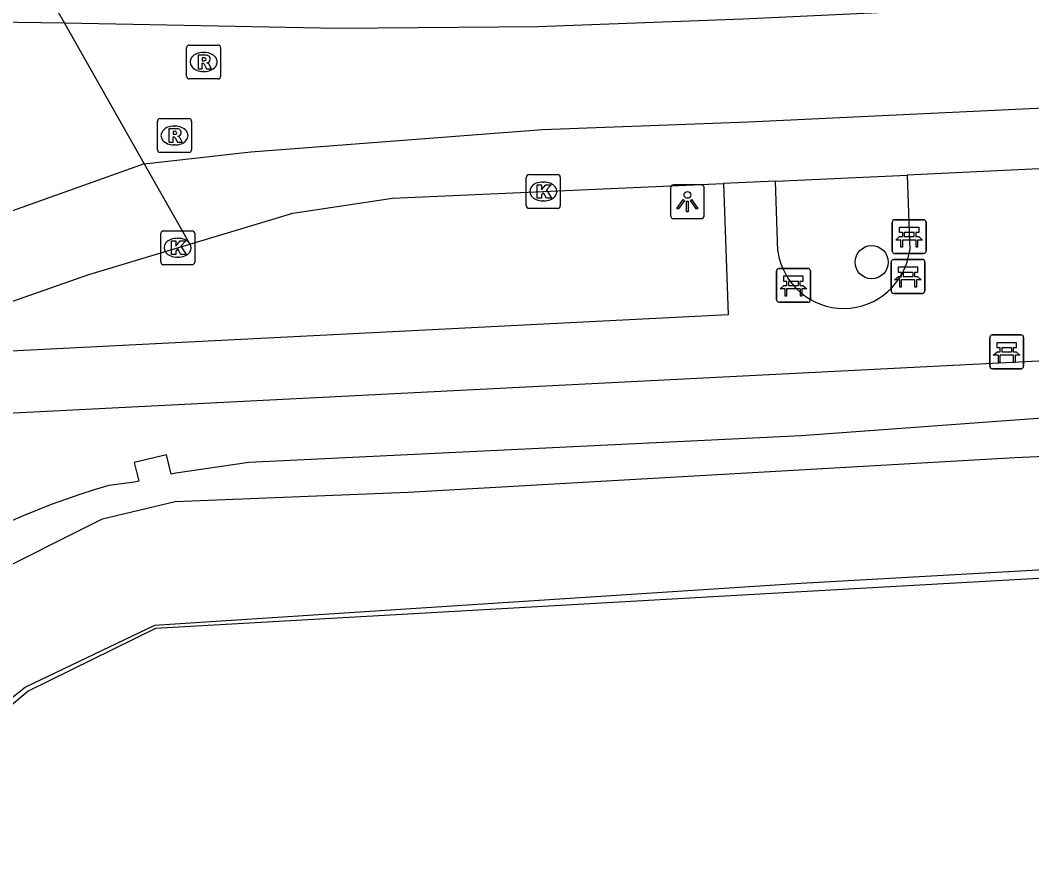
# Model space of a CAD drawing. Extents: x 161772 to 163123, y 383092 to 383917.
# Drawn here: x 161976.94 to 162006.8, y 383596.14 to 383620.9 of the extents above; entities that cross this region are included whole.
import ezdxf

# ---------------------------------------------------------------- set-up
doc = ezdxf.new("R2010")
doc.units = 0
for name, color, linetype in [('IMGEO_Bank', 7, 'Continuous'), ('IMGEO_Boom', 7, 'Continuous'), ('IMGEO_Erf', 7, 'Continuous'), ('IMGEO_Groenvoorziening', 7, 'Continuous'), ('IMGEO_Kolk', 7, 'Continuous'), ('IMGEO_Lichtpunt', 7, 'Continuous'), ('IMGEO_Rijbaan_lokaal_gesloten', 7, 'Continuous'), ('IMGEO_Rioolput', 7, 'Continuous'), ('IMGEO_Voetpad_open', 7, 'Continuous'), ('IMGEO_Waterloop', 7, 'Continuous')]:
    doc.layers.add(name, color=color, linetype=linetype)

msp = doc.modelspace()

# ---------------------------------------------------------------- linework, layer by layer
at = {"layer": 'IMGEO_Bank'}
for p, q in [((162002.686, 383614.082), (162002.686, 383614.923)), ((162002.686, 383614.923), (162002.686, 383614.082)), ((162002.761, 383615.007), (162003.602, 383615.007)), ((162003.602, 383615.007), (162002.761, 383615.007)), ((162003.686, 383614.932), (162003.686, 383614.091)), ((162003.686, 383614.091), (162003.686, 383614.932)), ((162002.995, 383614.513), (162002.995, 383614.619)), ((162003.039, 383614.619), (162003.039, 383614.513)), ((162003.327, 383614.625), (162003.045, 383614.625)), ((162003.045, 383614.507), (162003.327, 383614.507)), ((162003.333, 383614.513), (162003.333, 383614.619)), ((162003.377, 383614.619), (162003.377, 383614.513)), ((162003.383, 383614.405), (162002.99, 383614.405)), ((162002.725, 383613.831), (162003.566, 383613.831)), ((162003.566, 383613.831), (162002.725, 383613.831)), ((162003.611, 383614.007), (162002.77, 383614.007)), ((162002.77, 383614.007), (162003.611, 383614.007)), ((161999.343, 383613.567), (162000.184, 383613.567)), ((162000.184, 383613.567), (161999.343, 383613.567)), ((162002.65, 383612.906), (162002.65, 383613.747)), ((162002.65, 383613.747), (162002.65, 383612.906)), ((162003.65, 383613.756), (162003.65, 383612.915)), ((162003.65, 383612.915), (162003.65, 383613.756)), ((161999.268, 383612.642), (161999.268, 383613.483)), ((161999.268, 383613.483), (161999.268, 383612.642)), ((162000.268, 383613.492), (162000.268, 383612.651)), ((162000.268, 383612.651), (162000.268, 383613.492)), ((162003.347, 383613.229), (162002.954, 383613.229)), ((162002.959, 383613.337), (162002.959, 383613.443)), ((162003.003, 383613.443), (162003.003, 383613.337)), ((162003.291, 383613.449), (162003.009, 383613.449)), ((162003.009, 383613.331), (162003.291, 383613.331)), ((162003.297, 383613.337), (162003.297, 383613.443)), ((162003.341, 383613.443), (162003.341, 383613.337)), ((161999.965, 383612.965), (161999.572, 383612.965)), ((161999.577, 383613.073), (161999.577, 383613.179)), ((161999.621, 383613.179), (161999.621, 383613.073)), ((161999.909, 383613.185), (161999.627, 383613.185)), ((161999.627, 383613.067), (161999.909, 383613.067)), ((161999.915, 383613.073), (161999.915, 383613.179)), ((161999.959, 383613.179), (161999.959, 383613.073)), ((162003.575, 383612.831), (162002.734, 383612.831)), ((162002.734, 383612.831), (162003.575, 383612.831)), ((162000.193, 383612.567), (161999.352, 383612.567)), ((161999.352, 383612.567), (162000.193, 383612.567)), ((162005.563, 383610.679), (162005.563, 383611.52)), ((162005.563, 383611.52), (162005.563, 383610.679)), ((162005.638, 383611.604), (162006.479, 383611.604)), ((162006.479, 383611.604), (162005.638, 383611.604)), ((162006.563, 383611.529), (162006.563, 383610.688)), ((162006.563, 383610.688), (162006.563, 383611.529)), ((162005.872, 383611.11), (162005.872, 383611.216)), ((162005.916, 383611.216), (162005.916, 383611.11)), ((162006.204, 383611.222), (162005.922, 383611.222)), ((162006.21, 383611.11), (162006.21, 383611.216)), ((162006.254, 383611.216), (162006.254, 383611.11)), ((162006.26, 383611.002), (162005.867, 383611.002)), ((162005.922, 383611.104), (162006.204, 383611.104)), ((162006.488, 383610.604), (162005.647, 383610.604)), ((162005.647, 383610.604), (162006.488, 383610.604))]:
    msp.add_line(p, q, dxfattribs=at)
for points in [[(162002.989, 383614.625), (162002.903, 383614.625), (162002.903, 383614.786), (162003.466, 383614.786), (162003.466, 383614.625), (162003.383, 383614.625)], [(162002.933, 383614.405), (162002.791, 383614.405), (162002.903, 383614.507), (162002.989, 383614.507)], [(162003.383, 383614.507), (162003.466, 383614.507), (162003.578, 383614.405), (162003.439, 383614.405)], [(162002.983, 383614.398), (162002.983, 383614.191), (162002.94, 383614.191), (162002.94, 383614.398)], [(162003.433, 383614.398), (162003.433, 383614.191), (162003.389, 383614.191), (162003.389, 383614.398)], [(162002.953, 383613.449), (162002.867, 383613.449), (162002.867, 383613.61), (162003.43, 383613.61), (162003.43, 383613.449), (162003.347, 383613.449)], [(161999.571, 383613.185), (161999.485, 383613.185), (161999.485, 383613.346), (162000.048, 383613.346), (162000.048, 383613.185), (161999.965, 383613.185)], [(162002.897, 383613.229), (162002.755, 383613.229), (162002.867, 383613.331), (162002.953, 383613.331)], [(162002.947, 383613.222), (162002.947, 383613.015), (162002.904, 383613.015), (162002.904, 383613.222)], [(162003.347, 383613.331), (162003.43, 383613.331), (162003.542, 383613.229), (162003.403, 383613.229)], [(162003.397, 383613.222), (162003.397, 383613.015), (162003.353, 383613.015), (162003.353, 383613.222)], [(161999.515, 383612.965), (161999.373, 383612.965), (161999.485, 383613.067), (161999.571, 383613.067)], [(161999.565, 383612.958), (161999.565, 383612.751), (161999.522, 383612.751), (161999.522, 383612.958)], [(161999.965, 383613.067), (162000.048, 383613.067), (162000.16, 383612.965), (162000.021, 383612.965)], [(162000.015, 383612.958), (162000.015, 383612.751), (161999.971, 383612.751), (161999.971, 383612.958)], [(162005.866, 383611.222), (162005.78, 383611.222), (162005.78, 383611.383), (162006.343, 383611.383), (162006.343, 383611.222), (162006.26, 383611.222)], [(162005.81, 383611.002), (162005.668, 383611.002), (162005.78, 383611.104), (162005.866, 383611.104)], [(162005.86, 383610.995), (162005.86, 383610.788), (162005.817, 383610.788), (162005.817, 383610.995)], [(162006.26, 383611.104), (162006.343, 383611.104), (162006.455, 383611.002), (162006.316, 383611.002)], [(162006.31, 383610.995), (162006.31, 383610.788), (162006.266, 383610.788), (162006.266, 383610.995)]]:
    msp.add_lwpolyline(points, dxfattribs=at)
for centre, radius, start, end in [((162002.764, 383614.929), 0.0779, 92.4484, 184.2845), ((162002.764, 383614.929), 0.0779, 92.4484, 184.2845), ((162003.608, 383614.929), 0.0779, 2.4484, 94.2845), ((162003.608, 383614.929), 0.0779, 2.4484, 94.2845), ((162002.988, 383614.618), 0.00671, 2.8957, 87.1043), ((162002.988, 383614.514), 0.00671, 272.8957, 357.1043), ((162003.045, 383614.618), 0.00671, 92.8957, 177.1043), ((162003.045, 383614.514), 0.00671, 182.8957, 267.1043), ((162003.327, 383614.618), 0.00671, 2.8957, 87.1043), ((162003.327, 383614.514), 0.00671, 272.8957, 357.1043), ((162003.384, 383614.618), 0.00671, 92.8957, 177.1043), ((162003.384, 383614.514), 0.00671, 182.8957, 267.1043), ((162002.933, 383614.398), 0.00671, 2.8957, 87.1043), ((162002.99, 383614.398), 0.00671, 92.8957, 177.1043), ((162003.382, 383614.398), 0.00671, 2.8957, 87.1043), ((162003.439, 383614.398), 0.00671, 92.8957, 177.1043), ((162002.728, 383613.753), 0.0779, 92.4484, 184.2845), ((162002.728, 383613.753), 0.0779, 92.4484, 184.2845), ((162002.764, 383614.085), 0.0779, 182.4484, 274.2845), ((162002.764, 383614.085), 0.0779, 182.4484, 274.2845), ((162003.572, 383613.753), 0.0779, 2.4484, 94.2845), ((162003.572, 383613.753), 0.0779, 2.4484, 94.2845), ((162003.608, 383614.085), 0.0779, 272.4484, 4.2845), ((162003.608, 383614.085), 0.0779, 272.4484, 4.2845), ((161999.346, 383613.489), 0.0779, 92.4484, 184.2845), ((161999.346, 383613.489), 0.0779, 92.4484, 184.2845), ((162000.19, 383613.489), 0.0779, 2.4484, 94.2845), ((162000.19, 383613.489), 0.0779, 2.4484, 94.2845), ((162002.897, 383613.222), 0.00671, 2.8957, 87.1043), ((162002.954, 383613.222), 0.00671, 92.8957, 177.1043), ((162002.952, 383613.442), 0.00671, 2.8957, 87.1043), ((162002.952, 383613.338), 0.00671, 272.8957, 357.1043), ((162003.009, 383613.442), 0.00671, 92.8957, 177.1043), ((162003.009, 383613.338), 0.00671, 182.8957, 267.1043), ((162003.291, 383613.442), 0.00671, 2.8957, 87.1043), ((162003.291, 383613.338), 0.00671, 272.8957, 357.1043), ((162003.348, 383613.442), 0.00671, 92.8957, 177.1043), ((162003.348, 383613.338), 0.00671, 182.8957, 267.1043), ((162003.346, 383613.222), 0.00671, 2.8957, 87.1043), ((162003.403, 383613.222), 0.00671, 92.8957, 177.1043), ((161999.515, 383612.958), 0.00671, 2.8957, 87.1043), ((161999.572, 383612.958), 0.00671, 92.8957, 177.1043), ((161999.57, 383613.178), 0.00671, 2.8957, 87.1043), ((161999.57, 383613.074), 0.00671, 272.8957, 357.1043), ((161999.627, 383613.178), 0.00671, 92.8957, 177.1043), ((161999.627, 383613.074), 0.00671, 182.8957, 267.1043), ((161999.909, 383613.178), 0.00671, 2.8957, 87.1043), ((161999.909, 383613.074), 0.00671, 272.8957, 357.1043), ((161999.966, 383613.178), 0.00671, 92.8957, 177.1043), ((161999.966, 383613.074), 0.00671, 182.8957, 267.1043), ((161999.964, 383612.958), 0.00671, 2.8957, 87.1043), ((162000.021, 383612.958), 0.00671, 92.8957, 177.1043), ((161999.346, 383612.645), 0.0779, 182.4484, 274.2845), ((161999.346, 383612.645), 0.0779, 182.4484, 274.2845), ((162000.19, 383612.645), 0.0779, 272.4484, 4.2845), ((162000.19, 383612.645), 0.0779, 272.4484, 4.2845), ((162002.728, 383612.909), 0.0779, 182.4484, 274.2845), ((162002.728, 383612.909), 0.0779, 182.4484, 274.2845), ((162003.572, 383612.909), 0.0779, 272.4484, 4.2845), ((162003.572, 383612.909), 0.0779, 272.4484, 4.2845), ((162005.641, 383611.526), 0.0779, 92.4484, 184.2845), ((162005.641, 383611.526), 0.0779, 92.4484, 184.2845), ((162006.485, 383611.526), 0.0779, 2.4484, 94.2845), ((162006.485, 383611.526), 0.0779, 2.4484, 94.2845), ((162005.865, 383611.215), 0.00671, 2.8957, 87.1043), ((162005.922, 383611.215), 0.00671, 92.8957, 177.1043), ((162006.204, 383611.215), 0.00671, 2.8957, 87.1043), ((162006.261, 383611.215), 0.00671, 92.8957, 177.1043), ((162005.81, 383610.995), 0.00671, 2.8957, 87.1043), ((162005.867, 383610.995), 0.00671, 92.8957, 177.1043), ((162005.865, 383611.111), 0.00671, 272.8957, 357.1043), ((162005.922, 383611.111), 0.00671, 182.8957, 267.1043), ((162006.204, 383611.111), 0.00671, 272.8957, 357.1043), ((162006.261, 383611.111), 0.00671, 182.8957, 267.1043), ((162006.259, 383610.995), 0.00671, 2.8957, 87.1043), ((162006.316, 383610.995), 0.00671, 92.8957, 177.1043), ((162005.641, 383610.682), 0.0779, 182.4484, 274.2845), ((162005.641, 383610.682), 0.0779, 182.4484, 274.2845), ((162006.485, 383610.682), 0.0779, 272.4484, 4.2845), ((162006.485, 383610.682), 0.0779, 272.4484, 4.2845)]:
    msp.add_arc(centre, radius, start, end, dxfattribs=at)
at = {"layer": 'IMGEO_Boom'}
msp.add_circle((162002.076, 383613.753), 0.489, dxfattribs=at)
at = {"layer": 'IMGEO_Erf'}
msp.add_lwpolyline([(162025.348, 383605.462), (162013.957, 383604.806), (162011.381, 383604.661), (162000, 383604.017), (161980.932, 383602.939), (161977.173, 383601.09), (161974.026, 383598.439), (161971.183, 383595.407), (161968.926, 383591.809), (161968.43, 383587.792), (161967.27, 383542.121)], dxfattribs=at)
at = {"layer": 'IMGEO_Groenvoorziening'}
msp.add_lwpolyline([(162025.05, 383610.044), (162013.74, 383609.362), (162011.163, 383609.222), (162007.118, 383609.143), (162000, 383608.625), (161983.691, 383607.839), (161981.531, 383607.521), (161981.399, 383607.491), (161981.262, 383608.061), (161980.306, 383607.842), (161980.439, 383607.288), (161980.306, 383607.254), (161979.556, 383607.161)], dxfattribs=at)
msp.add_arc((161985.601, 383586.2), 21.815, 106.0875, 143.5177, dxfattribs=at)
at = {"layer": 'IMGEO_Kolk'}
for p, q in [((161991.882, 383615.413), (161991.882, 383616.265)), ((161991.957, 383616.339), (161992.809, 383616.339)), ((161992.883, 383616.265), (161992.883, 383615.413)), ((161992.37, 383616.119), (161992.395, 383616.119)), ((161992.809, 383615.339), (161991.957, 383615.339)), ((161992.393, 383615.559), (161992.368, 383615.559)), ((161981.091, 383613.752), (161981.091, 383614.604)), ((161981.166, 383614.678), (161982.018, 383614.678)), ((161981.579, 383614.458), (161981.604, 383614.458)), ((161982.092, 383614.604), (161982.092, 383613.752)), ((161981.602, 383613.898), (161981.577, 383613.898)), ((161982.018, 383613.678), (161981.166, 383613.678))]:
    msp.add_line(p, q, dxfattribs=at)
for points in [[(161991.882, 383615.413), (161991.882, 383616.265)], [(161991.957, 383616.339), (161992.809, 383616.339)], [(161992.883, 383616.265), (161992.883, 383615.413)], [(161992.203, 383616.039), (161992.326, 383616.039), (161992.326, 383615.888), (161992.456, 383616.039), (161992.62, 383616.039), (161992.474, 383615.888), (161992.627, 383615.639), (161992.475, 383615.639), (161992.39, 383615.803), (161992.326, 383615.736), (161992.326, 383615.639), (161992.203, 383615.639), (161992.203, 383616.039)], [(161992.809, 383615.339), (161991.957, 383615.339)], [(161981.091, 383613.752), (161981.091, 383614.604)], [(161981.166, 383614.678), (161982.018, 383614.678)], [(161982.092, 383614.604), (161982.092, 383613.752)], [(161981.412, 383614.378), (161981.535, 383614.378), (161981.535, 383614.227), (161981.665, 383614.378), (161981.829, 383614.378), (161981.683, 383614.227), (161981.836, 383613.978), (161981.684, 383613.978), (161981.599, 383614.142), (161981.535, 383614.075), (161981.535, 383613.978), (161981.412, 383613.978), (161981.412, 383614.378)], [(161982.018, 383613.678), (161981.166, 383613.678)]]:
    msp.add_lwpolyline(points, dxfattribs=at)
for centre, start, end in [((161991.959, 383616.263), 91.552, 178.448), ((161991.959, 383616.263), 91.552, 178.448), ((161992.807, 383616.263), 1.552, 88.448), ((161992.807, 383616.263), 1.552, 88.448), ((161991.959, 383615.415), 181.552, 268.448), ((161991.959, 383615.415), 181.552, 268.448), ((161992.807, 383615.415), 271.552, 358.448), ((161992.807, 383615.415), 271.552, 358.448), ((161981.168, 383614.602), 91.552, 178.448), ((161981.168, 383614.602), 91.552, 178.448), ((161982.016, 383614.602), 1.552, 88.448), ((161982.016, 383614.602), 1.552, 88.448), ((161981.168, 383613.754), 181.552, 268.448), ((161981.168, 383613.754), 181.552, 268.448), ((161982.016, 383613.754), 271.552, 358.448), ((161982.016, 383613.754), 271.552, 358.448)]:
    msp.add_arc(centre, 0.0765, start, end, dxfattribs=at)
for centre, major_axis, ratio, start_param, end_param in [((161992.369, 383615.839), (-0.387, 0.002), 0.722429, 4.712389, 7.853982), ((161992.394, 383615.839), (-0.39, 0.002), 0.717154, 1.570796, 4.712389), ((161981.578, 383614.178), (-0.387, 0.002), 0.722429, 4.712389, 7.853982), ((161981.603, 383614.178), (-0.39, 0.002), 0.717154, 1.570796, 4.712389)]:
    msp.add_ellipse(centre, major_axis=major_axis, ratio=ratio, start_param=start_param, end_param=end_param, dxfattribs=at)
at = {"layer": 'IMGEO_Lichtpunt'}
for p, q in [((161996.138, 383615.94), (161996.138, 383615.133)), ((161996.138, 383615.94), (161996.138, 383615.133)), ((161997.04, 383616.035), (161996.232, 383616.035)), ((161997.04, 383616.035), (161996.232, 383616.035)), ((161997.134, 383615.133), (161997.134, 383615.94)), ((161997.134, 383615.133), (161997.134, 383615.94)), ((161996.232, 383615.039), (161997.04, 383615.039)), ((161996.232, 383615.039), (161997.04, 383615.039))]:
    msp.add_line(p, q, dxfattribs=at)
for points in [[(161996.512, 383615.604), (161996.551, 383615.576), (161996.363, 383615.314), (161996.325, 383615.341), (161996.512, 383615.604)], [(161996.614, 383615.556), (161996.661, 383615.556), (161996.661, 383615.234), (161996.614, 383615.234), (161996.614, 383615.556)], [(161996.724, 383615.576), (161996.762, 383615.603), (161996.949, 383615.341), (161996.91, 383615.313), (161996.724, 383615.576)]]:
    msp.add_lwpolyline(points, dxfattribs=at)
msp.add_circle((161996.637, 383615.738), 0.0994, dxfattribs=at)
for centre, start, end in [((161996.232, 383615.94), 90, 180), ((161996.232, 383615.94), 90, 180), ((161997.04, 383615.94), 0, 90), ((161997.04, 383615.94), 0, 90), ((161996.232, 383615.133), 180, 270), ((161996.232, 383615.133), 180, 270), ((161997.04, 383615.133), 270, 0), ((161997.04, 383615.133), 270, 360)]:
    msp.add_arc(centre, 0.0946, start, end, dxfattribs=at)
at = {"layer": 'IMGEO_Rijbaan_lokaal_gesloten'}
for points in [[(162157.781, 383622.355), (162128.436, 383623.844), (162098.139, 383624.416), (162068.4, 383624.107), (162053.878, 383623.543), (161998.287, 383620.924), (161992.22, 383620.699), (161986.306, 383620.651), (161978.247, 383620.812)], [(161977.219, 383622.628), (161978.247, 383620.812)], [(161978.247, 383620.812), (161942.652, 383621.313)], [(161980.603, 383616.653), (161983.748, 383617.015), (161992.356, 383617.668), (161998.443, 383617.898), (162047.418, 383620.219), (162071.762, 383621.21), (162101.481, 383621.411), (162126.17, 383620.908), (162157.575, 383619.186)], [(161978.247, 383620.812), (161980.603, 383616.653)], [(161980.603, 383616.653), (161975.33, 383614.772)], [(161980.603, 383616.653), (161981.944, 383614.285)], [(162007.631, 383616.536), (162003.126, 383616.325)], [(161999.236, 383616.145), (162003.126, 383616.325)], [(161981.944, 383614.285), (161984.986, 383615.204), (161987.935, 383615.64), (161997.699, 383616.076)], [(161999.236, 383616.145), (161997.699, 383616.076)], [(161974.971, 383611.987), (161978.963, 383613.384), (161981.944, 383614.285)]]:
    msp.add_lwpolyline(points, dxfattribs=at)
at = {"layer": 'IMGEO_Rioolput'}
for p, q in [((161981.855, 383619.237), (161981.855, 383620.089)), ((161981.93, 383620.163), (161982.782, 383620.163)), ((161982.856, 383620.089), (161982.856, 383619.237)), ((161982.343, 383619.943), (161982.368, 383619.943)), ((161982.366, 383619.383), (161982.341, 383619.383)), ((161982.782, 383619.163), (161981.93, 383619.163)), ((161980.995, 383617.066), (161980.995, 383617.918)), ((161981.07, 383617.992), (161981.922, 383617.992)), ((161981.483, 383617.772), (161981.508, 383617.772)), ((161981.996, 383617.918), (161981.996, 383617.066)), ((161981.506, 383617.212), (161981.481, 383617.212)), ((161981.922, 383616.992), (161981.07, 383616.992))]:
    msp.add_line(p, q, dxfattribs=at)
for points in [[(161981.855, 383619.237), (161981.855, 383620.089)], [(161981.93, 383620.163), (161982.782, 383620.163)], [(161982.856, 383620.089), (161982.856, 383619.237)], [(161982.444, 383619.861), (161982.192, 383619.863), (161982.192, 383619.463)], [(161982.192, 383619.463), (161982.316, 383619.463), (161982.316, 383619.625), (161982.327, 383619.625)], [(161982.37, 383619.782), (161982.316, 383619.782), (161982.316, 383619.701)], [(161982.316, 383619.701), (161982.368, 383619.701)], [(161982.374, 383619.596), (161982.445, 383619.463), (161982.585, 383619.463), (161982.52, 383619.589)], [(161982.782, 383619.163), (161981.93, 383619.163)], [(161980.995, 383617.066), (161980.995, 383617.918)], [(161981.07, 383617.992), (161981.922, 383617.992)], [(161981.996, 383617.918), (161981.996, 383617.066)], [(161981.584, 383617.69), (161981.332, 383617.692), (161981.332, 383617.292)], [(161981.332, 383617.292), (161981.456, 383617.292), (161981.456, 383617.454), (161981.467, 383617.454)], [(161981.51, 383617.611), (161981.456, 383617.611), (161981.456, 383617.53)], [(161981.456, 383617.53), (161981.508, 383617.53)], [(161981.514, 383617.425), (161981.585, 383617.292), (161981.725, 383617.292), (161981.66, 383617.418)], [(161981.922, 383616.992), (161981.07, 383616.992)]]:
    msp.add_lwpolyline(points, dxfattribs=at)
for centre, radius, start, end in [((161981.932, 383620.087), 0.0765, 91.552, 178.448), ((161981.932, 383620.087), 0.0765, 91.552, 178.448), ((161982.78, 383620.087), 0.0765, 1.552, 88.448), ((161982.78, 383620.087), 0.0765, 1.552, 88.448), ((161982.443, 383619.751), 0.109, 350.3612, 89.416), ((161982.326, 383619.572), 0.0533, 26.0293, 88.6989), ((161982.352, 383619.89), 0.19, 274.7715, 282.9687), ((161982.376, 383619.686), 0.0964, 77.0061, 93.1865), ((161982.39, 383619.743), 0.0378, 276.6634, 79.6772), ((161982.441, 383619.751), 0.112, 277.5842, 350.9817), ((161982.425, 383619.536), 0.108, 29.5134, 73.7905), ((161981.932, 383619.239), 0.0765, 181.552, 268.448), ((161981.932, 383619.239), 0.0765, 181.552, 268.448), ((161982.78, 383619.239), 0.0765, 271.552, 358.448), ((161982.78, 383619.239), 0.0765, 271.552, 358.448), ((161981.072, 383617.916), 0.0765, 91.552, 178.448), ((161981.072, 383617.916), 0.0765, 91.552, 178.448), ((161981.92, 383617.916), 0.0765, 1.552, 88.448), ((161981.92, 383617.916), 0.0765, 1.552, 88.448), ((161981.466, 383617.401), 0.0533, 26.0293, 88.6989), ((161981.492, 383617.719), 0.19, 274.7715, 282.9687), ((161981.516, 383617.515), 0.0964, 77.0061, 93.1865), ((161981.53, 383617.572), 0.0378, 276.6634, 79.6772), ((161981.583, 383617.58), 0.109, 350.3612, 89.416), ((161981.581, 383617.58), 0.112, 277.5842, 350.9817), ((161981.565, 383617.365), 0.108, 29.5134, 73.7905), ((161981.072, 383617.068), 0.0765, 181.552, 268.448), ((161981.072, 383617.068), 0.0765, 181.552, 268.448), ((161981.92, 383617.068), 0.0765, 271.552, 358.448), ((161981.92, 383617.068), 0.0765, 271.552, 358.448)]:
    msp.add_arc(centre, radius, start, end, dxfattribs=at)
for centre, major_axis, ratio, start_param, end_param in [((161982.342, 383619.663), (-0.387, 0.002), 0.722429, 4.712389, 7.853982), ((161982.367, 383619.663), (-0.39, 0.002), 0.717154, 1.570796, 4.712389), ((161981.482, 383617.492), (-0.387, 0.002), 0.722429, 4.712389, 7.853982), ((161981.507, 383617.492), (-0.39, 0.002), 0.717154, 1.570796, 4.712389)]:
    msp.add_ellipse(centre, major_axis=major_axis, ratio=ratio, start_param=start_param, end_param=end_param, dxfattribs=at)
at = {"layer": 'IMGEO_Voetpad_open'}
for points in [[(162003.126, 383616.325), (162003.199, 383614.111)], [(161997.699, 383616.076), (161997.844, 383612.198), (161976.665, 383611.121)], [(161999.306, 383614.082), (161999.236, 383616.145)], [(161975.769, 383609.255), (162011.076, 383611.048), (162013.653, 383611.179), (162035.29, 383612.278)]]:
    msp.add_lwpolyline(points, dxfattribs=at)
msp.add_arc((162001.251, 383614.351), 1.963, 187.8781, 352.9755, dxfattribs=at)
at = {"layer": 'IMGEO_Waterloop'}
for points in [[(161988.396, 383606.962), (162006.316, 383607.981), (162024.065, 383608.788), (162024.341, 383605.773), (162024.352, 383605.65), (162013.945, 383605.051), (162011.369, 383604.906), (161999.986, 383604.262), (161980.907, 383603.025), (161977.094, 383601.206), (161973.857, 383598.617), (161970.988, 383595.558), (161968.689, 383591.893), (161968.185, 383587.81), (161967.027, 383542.026), (161966.921, 383536.187), (161967.069, 383521.293), (161967.494, 383512.015), (161968.003, 383504.245), (161969.999, 383490.826), (161970.806, 383485.391), (161971.56, 383483.438)], [(161969.819, 383481.803), (161967.908, 383485.625), (161966.634, 383491.697), (161965.275, 383502.482), (161964.086, 383516.75), (161964.086, 383543.225), (161965.02, 383573.799), (161965.02, 383588.576), (161965.615, 383592.44), (161967.526, 383596.474), (161971.178, 383600.763), (161975.806, 383604.393), (161979.373, 383606.177), (161981.517, 383606.686), (161988.396, 383606.962)]]:
    msp.add_lwpolyline(points, dxfattribs=at)

doc.saveas('drawing.dxf')
